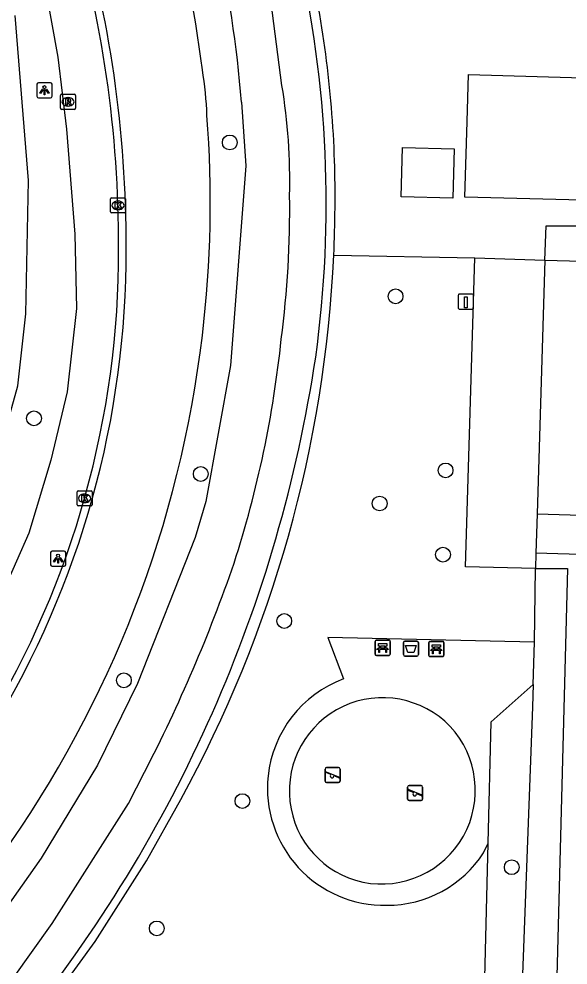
# Model space of a CAD drawing. Extents: x 162082 to 163393, y 388091 to 388632.
# Drawn here: x 162233.2 to 162269.5, y 388335.1 to 388397.6 of the extents above; entities that cross this region are included whole.
import ezdxf

# ---------------------------------------------------------------- set-up
doc = ezdxf.new("R2010")
doc.units = 0
for name, color, linetype in [('IMGEO_Afvalbak', 7, 'Continuous'), ('IMGEO_Bank', 7, 'Continuous'), ('IMGEO_Berm_groen', 7, 'Continuous'), ('IMGEO_Boom', 7, 'Continuous'), ('IMGEO_Fietspad_gesloten', 7, 'Continuous'), ('IMGEO_Groenvoorziening', 7, 'Continuous'), ('IMGEO_Kolk', 7, 'Continuous'), ('IMGEO_Laadpaal', 7, 'Continuous'), ('IMGEO_Lichtpunt', 7, 'Continuous'), ('IMGEO_Muur', 7, 'Continuous'), ('IMGEO_Pand', 7, 'Continuous'), ('IMGEO_Parkeervlak_open', 7, 'Continuous'), ('IMGEO_Rijbaan_lokaal_open', 7, 'Continuous'), ('IMGEO_Rijbaan_regionaal_gesloten', 7, 'Continuous'), ('IMGEO_Rioolput', 7, 'Continuous'), ('IMGEO_Speelvoorziening', 7, 'Continuous'), ('IMGEO_Voetpad_open', 7, 'Continuous')]:
    doc.layers.add(name, color=color, linetype=linetype)

msp = doc.modelspace()

# ---------------------------------------------------------------- linework, layer by layer
at = {"layer": 'IMGEO_Afvalbak'}
for p, q in [((162258.59, 388355.614), (162258.59, 388356.414)), ((162258.59, 388356.414), (162258.59, 388355.614)), ((162258.69, 388356.514), (162259.48, 388356.514)), ((162259.48, 388356.514), (162258.69, 388356.514)), ((162259.58, 388356.414), (162259.58, 388355.614)), ((162259.58, 388355.614), (162259.58, 388356.414)), ((162259.48, 388355.514), (162258.69, 388355.514)), ((162258.69, 388355.514), (162259.48, 388355.514))]:
    msp.add_line(p, q, dxfattribs=at)
msp.add_lwpolyline([(162258.733, 388356.228), (162259.437, 388356.228), (162259.288, 388355.758), (162258.882, 388355.758), (162258.733, 388356.228)], dxfattribs=at)
for centre, start, end in [((162258.69, 388356.414), 90, 180), ((162258.69, 388356.414), 90, 180), ((162259.48, 388356.414), 0, 90), ((162259.48, 388356.414), 360, 90), ((162258.69, 388355.614), 180, 270), ((162258.69, 388355.614), 180, 270), ((162259.48, 388355.614), 270, 0), ((162259.48, 388355.614), 270, 0)]:
    msp.add_arc(centre, 0.1, start, end, dxfattribs=at)
at = {"layer": 'IMGEO_Bank'}
for p, q in [((162256.72, 388355.642), (162256.72, 388356.483)), ((162256.72, 388356.483), (162256.72, 388355.642)), ((162256.795, 388356.567), (162257.636, 388356.567)), ((162257.636, 388356.567), (162256.795, 388356.567)), ((162257.72, 388356.492), (162257.72, 388355.651)), ((162257.72, 388355.651), (162257.72, 388356.492)), ((162260.268, 388355.567), (162260.268, 388356.408)), ((162260.268, 388356.408), (162260.268, 388355.567)), ((162260.343, 388356.492), (162261.184, 388356.492)), ((162261.184, 388356.492), (162260.343, 388356.492)), ((162261.268, 388356.417), (162261.268, 388355.576)), ((162261.268, 388355.576), (162261.268, 388356.417)), ((162257.417, 388355.965), (162257.024, 388355.965)), ((162257.029, 388356.073), (162257.029, 388356.179)), ((162257.073, 388356.179), (162257.073, 388356.073)), ((162257.361, 388356.185), (162257.079, 388356.185)), ((162257.079, 388356.067), (162257.361, 388356.067)), ((162257.367, 388356.073), (162257.367, 388356.179)), ((162257.411, 388356.179), (162257.411, 388356.073)), ((162260.965, 388355.89), (162260.572, 388355.89)), ((162260.577, 388355.998), (162260.577, 388356.104)), ((162260.621, 388356.104), (162260.621, 388355.998)), ((162260.909, 388356.11), (162260.627, 388356.11)), ((162260.627, 388355.992), (162260.909, 388355.992)), ((162260.915, 388355.998), (162260.915, 388356.104)), ((162260.959, 388356.104), (162260.959, 388355.998)), ((162257.645, 388355.567), (162256.804, 388355.567)), ((162256.804, 388355.567), (162257.645, 388355.567)), ((162261.193, 388355.492), (162260.352, 388355.492)), ((162260.352, 388355.492), (162261.193, 388355.492))]:
    msp.add_line(p, q, dxfattribs=at)
for points in [[(162256.967, 388355.965), (162256.825, 388355.965), (162256.937, 388356.067), (162257.023, 388356.067)], [(162257.023, 388356.185), (162256.937, 388356.185), (162256.937, 388356.346), (162257.5, 388356.346), (162257.5, 388356.185), (162257.417, 388356.185)], [(162257.017, 388355.958), (162257.017, 388355.751), (162256.974, 388355.751), (162256.974, 388355.958)], [(162257.417, 388356.067), (162257.5, 388356.067), (162257.612, 388355.965), (162257.473, 388355.965)], [(162257.467, 388355.958), (162257.467, 388355.751), (162257.423, 388355.751), (162257.423, 388355.958)], [(162260.515, 388355.89), (162260.373, 388355.89), (162260.485, 388355.992), (162260.571, 388355.992)], [(162260.571, 388356.11), (162260.485, 388356.11), (162260.485, 388356.271), (162261.048, 388356.271), (162261.048, 388356.11), (162260.965, 388356.11)], [(162260.565, 388355.883), (162260.565, 388355.676), (162260.522, 388355.676), (162260.522, 388355.883)], [(162260.965, 388355.992), (162261.048, 388355.992), (162261.16, 388355.89), (162261.021, 388355.89)], [(162261.015, 388355.883), (162261.015, 388355.676), (162260.971, 388355.676), (162260.971, 388355.883)]]:
    msp.add_lwpolyline(points, dxfattribs=at)
for centre, radius, start, end in [((162256.798, 388356.489), 0.0779, 92.4484, 184.28452), ((162256.798, 388356.489), 0.0779, 92.4484, 184.28452), ((162257.642, 388356.489), 0.0779, 2.4484, 94.28452), ((162257.642, 388356.489), 0.0779, 2.4484, 94.28452), ((162260.346, 388356.414), 0.0779, 92.4484, 184.28452), ((162260.346, 388356.414), 0.0779, 92.4484, 184.28452), ((162261.19, 388356.414), 0.0779, 2.4484, 94.28452), ((162261.19, 388356.414), 0.0779, 2.4484, 94.28452), ((162256.967, 388355.958), 0.00671, 2.89567, 87.10433), ((162257.024, 388355.958), 0.00671, 92.89567, 177.10433), ((162257.022, 388356.178), 0.00671, 2.89567, 87.10433), ((162257.022, 388356.074), 0.00671, 272.89567, 357.10433), ((162257.079, 388356.178), 0.00671, 92.89567, 177.10433), ((162257.079, 388356.074), 0.00671, 182.89567, 267.10433), ((162257.361, 388356.178), 0.00671, 2.89567, 87.10433), ((162257.361, 388356.074), 0.00671, 272.89567, 357.10433), ((162257.418, 388356.178), 0.00671, 92.89567, 177.10433), ((162257.418, 388356.074), 0.00671, 182.89567, 267.10433), ((162257.416, 388355.958), 0.00671, 2.89567, 87.10433), ((162257.473, 388355.958), 0.00671, 92.89567, 177.10433), ((162260.515, 388355.883), 0.00671, 2.89567, 87.10433), ((162260.572, 388355.883), 0.00671, 92.89567, 177.10433), ((162260.57, 388356.103), 0.00671, 2.89567, 87.10433), ((162260.57, 388355.999), 0.00671, 272.89567, 357.10433), ((162260.627, 388356.103), 0.00671, 92.89567, 177.10433), ((162260.627, 388355.999), 0.00671, 182.89567, 267.10433), ((162260.909, 388356.103), 0.00671, 2.89567, 87.10433), ((162260.909, 388355.999), 0.00671, 272.89567, 357.10433), ((162260.966, 388356.103), 0.00671, 92.89567, 177.10433), ((162260.966, 388355.999), 0.00671, 182.89567, 267.10433), ((162260.964, 388355.883), 0.00671, 2.89567, 87.10433), ((162261.021, 388355.883), 0.00671, 92.89567, 177.10433), ((162256.798, 388355.645), 0.0779, 182.4484, 274.28452), ((162256.798, 388355.645), 0.0779, 182.4484, 274.28452), ((162257.642, 388355.645), 0.0779, 272.4484, 4.28452), ((162257.642, 388355.645), 0.0779, 272.4484, 4.28452), ((162260.346, 388355.57), 0.0779, 182.4484, 274.28452), ((162260.346, 388355.57), 0.0779, 182.4484, 274.28452), ((162261.19, 388355.57), 0.0779, 272.4484, 4.28452), ((162261.19, 388355.57), 0.0779, 272.4484, 4.28452)]:
    msp.add_arc(centre, radius, start, end, dxfattribs=at)
at = {"layer": 'IMGEO_Berm_groen'}
for points in [[(162234.891, 388399.985), (162235.769, 388395.097), (162236.341, 388390.336), (162236.907, 388383.39), (162237.01, 388378.487), (162236.391, 388372.985), (162235.325, 388368.459), (162233.853, 388363.64), (162229.778, 388354.393), (162226.723, 388348.311), (162222.828, 388342.785), (162214.3, 388332.748), (162211.418, 388329.641)], [(162206.939, 388335.167), (162210.958, 388338.059), (162214.998, 388341.401), (162218.86, 388345.287), (162220.923, 388347.606), (162223.061, 388350.369), (162224.843, 388352.954), (162228.09, 388358.884), (162229.326, 388361.644), (162231.606, 388367.901), (162233.127, 388373.368), (162233.672, 388378.133), (162233.837, 388386.949), (162232.955, 388397.857)]]:
    msp.add_lwpolyline(points, dxfattribs=at)
at = {"layer": 'IMGEO_Boom'}
for centre in [(162247.131, 388389.457), (162258.073, 388379.287), (162234.201, 388371.225), (162261.374, 388367.787), (162245.213, 388367.552), (162257.02, 388365.602), (162261.204, 388362.221), (162250.725, 388357.84), (162240.135, 388353.919), (162247.963, 388345.939), (162265.744, 388341.568), (162242.311, 388337.525)]:
    msp.add_circle(centre, 0.489, dxfattribs=at)
at = {"layer": 'IMGEO_Fietspad_gesloten'}
for points in [[(162250.572, 388393.224), (162249.77, 388399.383), (162247.688, 388409.655), (162236.929, 388454.53), (162234.703, 388466.426), (162233.865, 388472.37)], [(162247.904, 388392.121), (162248.196, 388387.919), (162247.177, 388374.727), (162245.552, 388365.73), (162244.843, 388363.364), (162241.032, 388353.704), (162238.39, 388348.308), (162234.675, 388342.157), (162229.103, 388334.285), (162223.736, 388327.672), (162217.285, 388320.225), (162211.142, 388313.827), (162209.862, 388312.555), (162208.266, 388310.962)], [(162231.513, 388332.41), (162235.411, 388337.857), (162240.451, 388345.768), (162241.498, 388347.847)]]:
    msp.add_lwpolyline(points, dxfattribs=at)
for centre, radius, start, end in [((162170.905, 388386.02), 77.24, 4.53057, 12.83637), ((162212.075, 388386.882), 39.016, 358.64213, 9.35539), ((162184.616, 388385.073), 66.47, 352.55822, 0.76193), ((162178.673, 388383.839), 72.23, 342.12024, 354.13952), ((162149.292, 388395.511), 103.797, 332.66408, 340.96777)]:
    msp.add_arc(centre, radius, start, end, dxfattribs=at)
at = {"layer": 'IMGEO_Groenvoorziening'}
for points in [[(162253.993, 388382.021), (162263.305, 388381.825)], [(162263.899, 388331.585), (162264.185, 388343.163)]]:
    msp.add_lwpolyline(points, dxfattribs=at)
at = {"layer": 'IMGEO_Kolk'}
for p, q in [((162239.323, 388385.798), (162240.175, 388385.798)), ((162239.248, 388384.872), (162239.248, 388385.724)), ((162239.736, 388385.578), (162239.761, 388385.578)), ((162240.249, 388385.724), (162240.249, 388384.872)), ((162240.175, 388384.798), (162239.323, 388384.798)), ((162239.759, 388385.018), (162239.734, 388385.018)), ((162237.043, 388365.517), (162237.043, 388366.369)), ((162237.118, 388366.443), (162237.97, 388366.443)), ((162238.044, 388366.369), (162238.044, 388365.517)), ((162237.531, 388366.223), (162237.556, 388366.223)), ((162237.97, 388365.443), (162237.118, 388365.443)), ((162237.554, 388365.663), (162237.529, 388365.663))]:
    msp.add_line(p, q, dxfattribs=at)
for points in [[(162239.323, 388385.798), (162240.175, 388385.798)], [(162239.248, 388384.872), (162239.248, 388385.724)], [(162239.569, 388385.498), (162239.692, 388385.498), (162239.692, 388385.347), (162239.822, 388385.498), (162239.986, 388385.498), (162239.84, 388385.347), (162239.993, 388385.098), (162239.841, 388385.098), (162239.756, 388385.262), (162239.692, 388385.195), (162239.692, 388385.098), (162239.569, 388385.098), (162239.569, 388385.498)], [(162240.249, 388385.724), (162240.249, 388384.872)], [(162240.175, 388384.798), (162239.323, 388384.798)], [(162237.043, 388365.517), (162237.043, 388366.369)], [(162237.118, 388366.443), (162237.97, 388366.443)], [(162238.044, 388366.369), (162238.044, 388365.517)], [(162237.364, 388366.143), (162237.487, 388366.143), (162237.487, 388365.992), (162237.617, 388366.143), (162237.781, 388366.143), (162237.635, 388365.992), (162237.788, 388365.743), (162237.636, 388365.743), (162237.551, 388365.907), (162237.487, 388365.84), (162237.487, 388365.743), (162237.364, 388365.743), (162237.364, 388366.143)], [(162237.97, 388365.443), (162237.118, 388365.443)]]:
    msp.add_lwpolyline(points, dxfattribs=at)
for centre, start, end in [((162239.325, 388385.722), 91.55205, 178.44795), ((162239.325, 388385.722), 91.55205, 178.44795), ((162240.173, 388385.722), 1.55205, 88.44795), ((162240.173, 388385.722), 1.55205, 88.44795), ((162239.325, 388384.874), 181.55205, 268.44795), ((162239.325, 388384.874), 181.55205, 268.44795), ((162240.173, 388384.874), 271.55205, 358.44795), ((162240.173, 388384.874), 271.55205, 358.44795), ((162237.12, 388366.367), 91.55205, 178.44795), ((162237.12, 388366.367), 91.55205, 178.44795), ((162237.968, 388366.367), 1.55205, 88.44795), ((162237.968, 388366.367), 1.55205, 88.44795), ((162237.12, 388365.519), 181.55205, 268.44795), ((162237.12, 388365.519), 181.55205, 268.44795), ((162237.968, 388365.519), 271.55205, 358.44795), ((162237.968, 388365.519), 271.55205, 358.44795)]:
    msp.add_arc(centre, 0.0765, start, end, dxfattribs=at)
for centre, major_axis, ratio, start_param, end_param in [((162239.735, 388385.298), (-0.387, 0.002), 0.722429, 4.712389, 7.853982), ((162239.76, 388385.298), (-0.39, 0.002), 0.717154, 1.570796, 4.712389), ((162237.53, 388365.943), (-0.387, 0.002), 0.722429, 4.712389, 7.853982), ((162237.555, 388365.943), (-0.39, 0.002), 0.717154, 1.570796, 4.712389)]:
    msp.add_ellipse(centre, major_axis=major_axis, ratio=ratio, start_param=start_param, end_param=end_param, dxfattribs=at)
at = {"layer": 'IMGEO_Laadpaal'}
for p, q in [((162262.216, 388379.356), (162262.216, 388378.515)), ((162262.216, 388379.356), (162262.216, 388378.515)), ((162263.132, 388379.44), (162262.291, 388379.44)), ((162263.132, 388379.44), (162262.291, 388379.44)), ((162263.216, 388378.524), (162263.216, 388379.365)), ((162263.216, 388378.524), (162263.216, 388379.365)), ((162262.3, 388378.44), (162263.141, 388378.44)), ((162262.3, 388378.44), (162263.141, 388378.44))]:
    msp.add_line(p, q, dxfattribs=at)
msp.add_lwpolyline([(162262.631, 388379.253), (162262.791, 388379.253), (162262.791, 388378.52), (162262.631, 388378.52), (162262.631, 388379.253)], dxfattribs=at)
for centre, start, end in [((162262.294, 388379.362), 92.4484, 184.28452), ((162262.294, 388379.362), 92.4484, 184.28452), ((162263.138, 388379.362), 2.4484, 94.28452), ((162263.138, 388379.362), 2.4484, 94.28452), ((162262.294, 388378.518), 182.4484, 274.28452), ((162262.294, 388378.518), 182.4484, 274.28452), ((162263.138, 388378.518), 272.4484, 4.28452), ((162263.138, 388378.518), 272.4484, 4.28452)]:
    msp.add_arc(centre, 0.0779, start, end, dxfattribs=at)
at = {"layer": 'IMGEO_Lichtpunt'}
for p, q in [((162234.397, 388393.313), (162234.397, 388392.506)), ((162234.397, 388393.313), (162234.397, 388392.506)), ((162235.299, 388393.408), (162234.491, 388393.408)), ((162235.299, 388393.408), (162234.491, 388393.408)), ((162235.393, 388392.506), (162235.393, 388393.313)), ((162235.393, 388392.506), (162235.393, 388393.313)), ((162234.491, 388392.412), (162235.299, 388392.412)), ((162234.491, 388392.412), (162235.299, 388392.412)), ((162235.299, 388362.36), (162235.299, 388361.553)), ((162235.299, 388362.36), (162235.299, 388361.553)), ((162236.201, 388362.455), (162235.393, 388362.455)), ((162236.201, 388362.455), (162235.393, 388362.455)), ((162236.295, 388361.553), (162236.295, 388362.36)), ((162236.295, 388361.553), (162236.295, 388362.36)), ((162235.393, 388361.459), (162236.201, 388361.459)), ((162235.393, 388361.459), (162236.201, 388361.459))]:
    msp.add_line(p, q, dxfattribs=at)
for points in [[(162234.771, 388392.977), (162234.81, 388392.949), (162234.622, 388392.687), (162234.584, 388392.714), (162234.771, 388392.977)], [(162234.873, 388392.929), (162234.92, 388392.929), (162234.92, 388392.607), (162234.873, 388392.607), (162234.873, 388392.929)], [(162234.983, 388392.949), (162235.021, 388392.976), (162235.208, 388392.714), (162235.169, 388392.686), (162234.983, 388392.949)], [(162235.673, 388362.024), (162235.712, 388361.996), (162235.524, 388361.734), (162235.486, 388361.761), (162235.673, 388362.024)], [(162235.885, 388361.996), (162235.923, 388362.023), (162236.11, 388361.761), (162236.071, 388361.733), (162235.885, 388361.996)], [(162235.775, 388361.976), (162235.822, 388361.976), (162235.822, 388361.654), (162235.775, 388361.654), (162235.775, 388361.976)]]:
    msp.add_lwpolyline(points, dxfattribs=at)
for centre in [(162234.896, 388393.111), (162235.798, 388362.158)]:
    msp.add_circle(centre, 0.0994, dxfattribs=at)
for centre, start, end in [((162234.491, 388393.313), 90, 180), ((162234.491, 388393.313), 90, 180), ((162235.299, 388393.313), 0, 90), ((162235.299, 388393.313), 0, 90), ((162234.491, 388392.506), 180, 270), ((162234.491, 388392.506), 180, 270), ((162235.299, 388392.506), 270, 0), ((162235.299, 388392.506), 270, 360), ((162235.393, 388362.36), 90, 180), ((162235.393, 388362.36), 90, 180), ((162236.201, 388362.36), 0, 90), ((162236.201, 388362.36), 0, 90), ((162235.393, 388361.553), 180, 270), ((162235.393, 388361.553), 180, 270), ((162236.201, 388361.553), 270, 0), ((162236.201, 388361.553), 270, 360)]:
    msp.add_arc(centre, 0.0946, start, end, dxfattribs=at)
at = {"layer": 'IMGEO_Muur'}
msp.add_lwpolyline([(162235.098, 388332.325), (162238.245, 388336.654), (162241.627, 388341.988), (162243.888, 388346.035)], dxfattribs=at)
for centre, radius, start, end in [((162179.214, 388385.437), 74.284, 352.14035, 12.96887), ((162182.664, 388385.895), 71.42, 1.88912, 13.23096), ((162170.447, 388385.833), 83.633, 357.38769, 1.65556), ((162171.297, 388385.831), 82.784, 331.26778, 357.36235), ((162161.675, 388388.966), 92.147, 320.92318, 351.45801)]:
    msp.add_arc(centre, radius, start, end, dxfattribs=at)
at = {"layer": 'IMGEO_Pand'}
for points in [[(162270.33, 388383.95), (162270.37, 388385.65), (162262.65, 388385.85), (162262.792, 388390.848), (162262.88, 388393.95), (162271.95, 388393.69), (162272.18, 388401.69), (162272.933, 388401.666), (162277.93, 388401.51)], [(162261.854, 388385.778), (162258.447, 388385.875), (162258.539, 388389.13), (162261.947, 388389.034), (162261.854, 388385.778)]]:
    msp.add_lwpolyline(points, dxfattribs=at)
at = {"layer": 'IMGEO_Parkeervlak_open'}
for points in [[(162267.313, 388361.316), (162262.68, 388361.417), (162263.305, 388381.825)], [(162263.305, 388381.825), (162267.927, 388381.678)]]:
    msp.add_lwpolyline(points, dxfattribs=at)
at = {"layer": 'IMGEO_Rijbaan_lokaal_open'}
for points in [[(162267.927, 388381.678), (162279.34, 388381.38), (162280.46, 388423.762), (162270.583, 388429.903), (162270.706, 388434.142), (162272.542, 388497.504)], [(162267.927, 388381.678), (162267.422, 388364.914)], [(162267.422, 388364.914), (162267.343, 388362.316)], [(162267.422, 388364.914), (162273.985, 388364.716)], [(162267.343, 388362.316), (162267.313, 388361.316)], [(162273.918, 388362.117), (162267.343, 388362.316)], [(162267.313, 388361.316), (162269.431, 388361.317), (162268.074, 388309.912)]]:
    msp.add_lwpolyline(points, dxfattribs=at)
for centre, radius, start, end in [((162161.817, 388382.687), 77.974, 359.82332, 16.58872), ((162179.632, 388382.235), 60.159, 328.68955, 0.20159)]:
    msp.add_arc(centre, radius, start, end, dxfattribs=at)
at = {"layer": 'IMGEO_Rijbaan_regionaal_gesloten'}
for centre, radius, start, end in [((162126.613, 388378.441), 119.758, 7.58622, 13.4657), ((162161.788, 388382.681), 78.503, 359.82914, 16.59882), ((162222.982, 388390.528), 22.649, 1.78784, 9.46027), ((162171.549, 388385.508), 74.293, 353.19713, 4.42098), ((162179.586, 388382.248), 60.705, 328.69596, 0.18768), ((162171.605, 388385.404), 74.224, 324.4788, 353.2721)]:
    msp.add_arc(centre, radius, start, end, dxfattribs=at)
at = {"layer": 'IMGEO_Rioolput'}
for p, q in [((162236.021, 388392.639), (162236.873, 388392.639)), ((162235.946, 388391.713), (162235.946, 388392.565)), ((162236.434, 388392.419), (162236.459, 388392.419)), ((162236.947, 388392.565), (162236.947, 388391.713)), ((162236.873, 388391.639), (162236.021, 388391.639)), ((162236.457, 388391.859), (162236.432, 388391.859))]:
    msp.add_line(p, q, dxfattribs=at)
for points in [[(162236.021, 388392.639), (162236.873, 388392.639)], [(162235.946, 388391.713), (162235.946, 388392.565)], [(162236.535, 388392.337), (162236.283, 388392.339), (162236.283, 388391.939)], [(162236.283, 388391.939), (162236.407, 388391.939), (162236.407, 388392.101), (162236.418, 388392.101)], [(162236.461, 388392.258), (162236.407, 388392.258), (162236.407, 388392.177)], [(162236.407, 388392.177), (162236.459, 388392.177)], [(162236.465, 388392.072), (162236.536, 388391.939), (162236.676, 388391.939), (162236.611, 388392.065)], [(162236.947, 388392.565), (162236.947, 388391.713)], [(162236.873, 388391.639), (162236.021, 388391.639)]]:
    msp.add_lwpolyline(points, dxfattribs=at)
for centre, radius, start, end in [((162236.023, 388392.563), 0.0765, 91.55205, 178.44795), ((162236.023, 388392.563), 0.0765, 91.55205, 178.44795), ((162236.871, 388392.563), 0.0765, 1.55205, 88.44795), ((162236.871, 388392.563), 0.0765, 1.55205, 88.44795), ((162236.417, 388392.048), 0.0533, 26.02933, 88.69889), ((162236.443, 388392.366), 0.19, 274.7715, 282.96867), ((162236.467, 388392.162), 0.0964, 77.00612, 93.18647), ((162236.481, 388392.219), 0.0378, 276.66336, 79.67722), ((162236.534, 388392.227), 0.109, 350.36119, 89.41601), ((162236.532, 388392.227), 0.112, 277.58423, 350.98172), ((162236.516, 388392.012), 0.108, 29.51342, 73.79051), ((162236.023, 388391.715), 0.0765, 181.55205, 268.44795), ((162236.023, 388391.715), 0.0765, 181.55205, 268.44795), ((162236.871, 388391.715), 0.0765, 271.55205, 358.44795), ((162236.871, 388391.715), 0.0765, 271.55205, 358.44795)]:
    msp.add_arc(centre, radius, start, end, dxfattribs=at)
for centre, major_axis, ratio, start_param, end_param in [((162236.433, 388392.139), (-0.387, 0.002), 0.722429, 4.712389, 7.853982), ((162236.458, 388392.139), (-0.39, 0.002), 0.717154, 1.570796, 4.712389)]:
    msp.add_ellipse(centre, major_axis=major_axis, ratio=ratio, start_param=start_param, end_param=end_param, dxfattribs=at)
at = {"layer": 'IMGEO_Speelvoorziening'}
for p, q in [((162253.417, 388347.257), (162253.417, 388348.057)), ((162253.417, 388348.057), (162253.417, 388347.257)), ((162253.8, 388347.685), (162253.461, 388347.822)), ((162253.486, 388347.882), (162254.362, 388347.529)), ((162253.517, 388348.157), (162254.307, 388348.157)), ((162254.307, 388348.157), (162253.517, 388348.157)), ((162254.338, 388347.469), (162253.998, 388347.606)), ((162254.407, 388348.057), (162254.407, 388347.257)), ((162254.407, 388347.257), (162254.407, 388348.057)), ((162254.307, 388347.157), (162253.517, 388347.157)), ((162253.517, 388347.157), (162254.307, 388347.157)), ((162258.872, 388346.069), (162258.872, 388346.869)), ((162258.872, 388346.869), (162258.872, 388346.069)), ((162259.255, 388346.497), (162258.916, 388346.634)), ((162258.941, 388346.694), (162259.817, 388346.341)), ((162258.972, 388346.969), (162259.762, 388346.969)), ((162259.762, 388346.969), (162258.972, 388346.969)), ((162259.793, 388346.281), (162259.453, 388346.418)), ((162259.862, 388346.869), (162259.862, 388346.069)), ((162259.862, 388346.069), (162259.862, 388346.869)), ((162259.762, 388345.969), (162258.972, 388345.969)), ((162258.972, 388345.969), (162259.762, 388345.969))]:
    msp.add_line(p, q, dxfattribs=at)
for centre, radius, start, end in [((162253.517, 388348.057), 0.1, 90, 180), ((162253.517, 388348.057), 0.1, 90, 180), ((162253.474, 388347.852), 0.0327, 68.07798, 248.07798), ((162253.879, 388347.595), 0.12, 130.99278, 5.16318), ((162254.307, 388348.057), 0.1, 0, 90), ((162254.307, 388348.057), 0.1, 360, 90), ((162253.517, 388347.257), 0.1, 180, 270), ((162253.517, 388347.257), 0.1, 180, 270), ((162254.307, 388347.257), 0.1, 270, 0), ((162254.307, 388347.257), 0.1, 270, 0), ((162254.35, 388347.499), 0.0327, 248.07798, 68.07798), ((162258.972, 388346.869), 0.1, 90, 180), ((162258.972, 388346.869), 0.1, 90, 180), ((162258.929, 388346.664), 0.0327, 68.07798, 248.07798), ((162259.334, 388346.407), 0.12, 130.99278, 5.16318), ((162259.762, 388346.869), 0.1, 0, 90), ((162259.762, 388346.869), 0.1, 360, 90), ((162258.972, 388346.069), 0.1, 180, 270), ((162258.972, 388346.069), 0.1, 180, 270), ((162259.762, 388346.069), 0.1, 270, 0), ((162259.762, 388346.069), 0.1, 270, 0), ((162259.805, 388346.311), 0.0327, 248.07798, 68.07798)]:
    msp.add_arc(centre, radius, start, end, dxfattribs=at)
at = {"layer": 'IMGEO_Voetpad_open'}
for points in [[(162267.927, 388381.678), (162268.022, 388383.955), (162270.33, 388383.95)], [(162267.243, 388356.439), (162267.313, 388361.316)], [(162267.243, 388356.439), (162253.592, 388356.754), (162254.628, 388354.013)], [(162267.163, 388353.633), (162267.243, 388356.439)], [(162264.185, 388343.163), (162264.383, 388351.17), (162267.163, 388353.633)], [(162267.163, 388353.633), (162267.11, 388352.168), (162266.342, 388331.522)], [(162263.887, 388342.528), (162264.185, 388343.163)]]:
    msp.add_lwpolyline(points, dxfattribs=at)
for centre, radius, start, end in [((162257.333, 388346.786), 7.716, 110.51818, 173.97704), ((162257.22, 388346.605), 6.163, 43.75483, 257.76109), ((162257.153, 388346.643), 6.186, 258.44471, 43.07121), ((162257.347, 388346.786), 7.731, 173.98258, 271.05775), ((162257.517, 388346.635), 7.579, 269.79243, 327.18976)]:
    msp.add_arc(centre, radius, start, end, dxfattribs=at)

doc.saveas('drawing.dxf')
